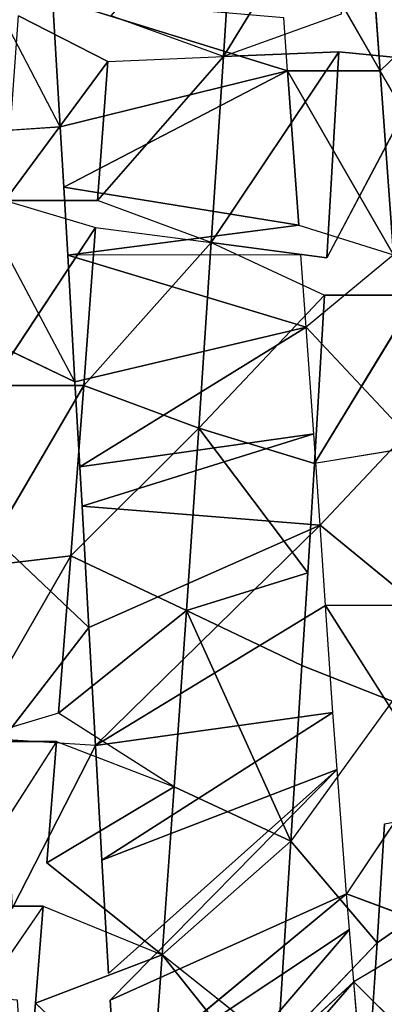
# Model space of a CAD drawing. Extents: x 0 to 40, y 0 to 81.9.
# Tile 439 of 623: x 32.013 to 32.358, y 74.024 to 74.956. Entities that reach past the tile are written whole.
import ezdxf

# ---------------------------------------------------------------- set-up
doc = ezdxf.new("R2010")
doc.units = 0
doc.header["$LTSCALE"] = 25.4
doc.layers.get('0').update_dxf_attribs({"color": 13, "linetype": 'CONTINUOUS'})

# ---------------------------------------------------------------- blocks, each defined once
blk = doc.blocks.new('ICE-TUBE-LED-S-8118_STL')
at = {"color": 0}
for p, q in [((74.43598, -9.92881, 44.62623), (74.29183, -9.82955, 44.71677)), ((74.59189, -9.94122, 44.55064), (74.43598, -9.84131, 44.62623)), ((74.43598, -9.92881, 44.62623), (74.43598, -9.84131, 44.62623)), ((75.1735, -9.94486, 47.94984), (75.36293, -9.84615, 47.94304)), ((74.76766, -9.9549, 44.48906), (74.59189, -9.85372, 44.55064)), ((74.76766, -9.9549, 44.48906), (74.59189, -9.85372, 44.55064)), ((74.61867, -9.94333, 44.53973), (74.59189, -9.85372, 44.55064)), ((74.59189, -9.94122, 44.55064), (74.59189, -9.85372, 44.55064)), ((74.93217, -9.95885, 47.93175), (75.11637, -9.8607, 47.94828)), ((75.1735, -9.94486, 47.94984), (75.16785, -9.85769, 47.94976)), ((74.92882, -9.96716, 44.45218), (74.75713, -9.86659, 44.49211)), ((74.76766, -9.9549, 44.48906), (74.75713, -9.86659, 44.49211)), ((74.92882, -9.96716, 44.45218), (74.75713, -9.86659, 44.49211)), ((74.76766, -9.9549, 44.48906), (74.75713, -9.86659, 44.49211)), ((74.93217, -9.95885, 47.93175), (74.97502, -9.86889, 47.93717)), ((74.69958, -9.97201, 47.88514), (74.78717, -9.87959, 47.90616)), ((74.92882, -9.96716, 44.45218), (74.92882, -9.87966, 44.45218)), ((74.92882, -9.87966, 44.45218), (75.07846, -9.97834, 44.43346)), ((74.92882, -9.87966, 44.45218), (75.07846, -9.97834, 44.43346)), ((74.92882, -9.96716, 44.45218), (74.92882, -9.87966, 44.45218)), ((74.58801, -9.97821, 47.85203), (74.59377, -9.89039, 47.85392)), ((74.69958, -9.97201, 47.88514), (74.59377, -9.89039, 47.85392)), ((75.10378, -9.89271, 44.43173), (75.07846, -9.97834, 44.43346)), ((75.23557, -9.98986, 44.42933), (75.10378, -9.89271, 44.43173)), ((75.10378, -9.89271, 44.43173), (75.10378, -9.98021, 44.43173)), ((75.23557, -9.98986, 44.42933), (75.10378, -9.89271, 44.43173)), ((74.58801, -9.97821, 47.85203), (74.4338, -9.89938, 47.79388)), ((75.23557, -9.98986, 44.42933), (75.27869, -9.90549, 44.43094)), ((74.24095, -10.03071, 44.5225), (74.34397, -9.92134, 44.68149)), ((74.24095, -10.03071, 44.5225), (74.34397, -9.92134, 44.68149)), ((74.34397, -9.92134, 44.68149), (74.29183, -9.91705, 44.71677)), ((74.43598, -9.92881, 44.62623), (74.34397, -9.92134, 44.68149)), ((74.38983, -10.04147, 44.43606), (74.34397, -9.92134, 44.68149)), ((74.38983, -10.04147, 44.43606), (74.34397, -9.92134, 44.68149)), ((74.43598, -9.92881, 44.62623), (74.38983, -10.04147, 44.43606)), ((74.47683, -9.93209, 44.60435), (74.38983, -10.04147, 44.43606)), ((74.47683, -9.93209, 44.60435), (74.54877, -10.0527, 44.36365)), ((74.47683, -9.93209, 44.60435), (74.54877, -10.0527, 44.36365)), ((74.59189, -9.94122, 44.55064), (74.47683, -9.93209, 44.60435)), ((74.59189, -9.94122, 44.55064), (74.54877, -10.0527, 44.36365)), ((74.54877, -10.0527, 44.36365), (74.61867, -9.94333, 44.53973)), ((74.76766, -9.9549, 44.48906), (74.61867, -9.94333, 44.53973)), ((74.61867, -9.94333, 44.53973), (74.71574, -10.06427, 44.30688)), ((74.61867, -9.94333, 44.53973), (74.71574, -10.06427, 44.30688)), ((74.76766, -9.9549, 44.48906), (74.61867, -9.94333, 44.53973)), ((75.1735, -9.94486, 47.94984), (75.29578, -9.93764, 47.94756)), ((75.22664, -10.16008, 47.57086), (75.29578, -9.93764, 47.94756)), ((75.22664, -10.16008, 47.57086), (75.29578, -9.93764, 47.94756)), ((74.93217, -9.95885, 47.93175), (75.05206, -9.95194, 47.94451)), ((74.98389, -10.1776, 47.55641), (75.05206, -9.95194, 47.94451)), ((74.98389, -10.1776, 47.55641), (75.05206, -9.95194, 47.94451)), ((75.05206, -9.95194, 47.94451), (75.11636, -9.9482, 47.94828)), ((75.05259, -10.1727, 47.56434), (75.05206, -9.95194, 47.94451)), ((75.08048, -10.17069, 47.56669), (75.05206, -9.95194, 47.94451)), ((75.08048, -10.17069, 47.56669), (75.11636, -9.9482, 47.94828)), ((75.08048, -10.17069, 47.56669), (75.11636, -9.9482, 47.94828)), ((75.11636, -9.9482, 47.94828), (75.1735, -9.94486, 47.94984)), ((75.22664, -10.16008, 47.57086), (75.11636, -9.9482, 47.94828)), ((75.22664, -10.16008, 47.57086), (75.11636, -9.9482, 47.94828)), ((75.22664, -10.16008, 47.57086), (75.1735, -9.94486, 47.94984)), ((75.22664, -10.16008, 47.57086), (75.1735, -9.94486, 47.94984)), ((74.76766, -9.9549, 44.48906), (74.71574, -10.06427, 44.30688)), ((74.76766, -9.9549, 44.48906), (74.71574, -10.06427, 44.30688)), ((74.92882, -9.96716, 44.45218), (74.76766, -9.9549, 44.48906)), ((74.92882, -9.96716, 44.45218), (74.76766, -9.9549, 44.48906)), ((74.88834, -10.076, 44.26695), (74.76766, -9.9549, 44.48906)), ((74.88834, -10.076, 44.26695), (74.76766, -9.9549, 44.48906)), ((74.85184, -9.96343, 47.91897), (74.93217, -9.95885, 47.93175)), ((74.93217, -9.95885, 47.93175), (74.98389, -10.1776, 47.55641)), ((74.93217, -9.95885, 47.93175), (74.98389, -10.1776, 47.55641)), ((74.58801, -9.97821, 47.85203), (74.69958, -9.97201, 47.88514)), ((74.69958, -9.97201, 47.88514), (74.81448, -9.96555, 47.91185)), ((74.69958, -9.97201, 47.88514), (74.79649, -10.19076, 47.51886)), ((74.69958, -9.97201, 47.88514), (74.79649, -10.19076, 47.51886)), ((74.81448, -9.96555, 47.91185), (74.79649, -10.19076, 47.51886)), ((74.81448, -9.96555, 47.91185), (74.79649, -10.19076, 47.51886)), ((74.81448, -9.96555, 47.91185), (74.85184, -9.96343, 47.91897)), ((74.81448, -9.96555, 47.91185), (74.88293, -10.18473, 47.53913)), ((74.81448, -9.96555, 47.91185), (74.88293, -10.18473, 47.53913)), ((74.85184, -9.96343, 47.91897), (74.98389, -10.1776, 47.55641)), ((74.85184, -9.96343, 47.91897), (74.98389, -10.1776, 47.55641)), ((74.85184, -9.96343, 47.91897), (74.88293, -10.18473, 47.53913)), ((74.85184, -9.96343, 47.91897), (74.88293, -10.18473, 47.53913)), ((74.92882, -9.96716, 44.45218), (74.88834, -10.076, 44.26695)), ((74.92882, -9.96716, 44.45218), (74.88834, -10.076, 44.26695)), ((75.07846, -9.97834, 44.43346), (74.92882, -9.96716, 44.45218)), ((74.92882, -9.96716, 44.45218), (75.064, -10.08772, 44.24458)), ((74.92882, -9.96716, 44.45218), (75.064, -10.08772, 44.24458)), ((75.07846, -9.97834, 44.43346), (74.92882, -9.96716, 44.45218)), ((74.47951, -9.98424, 47.81268), (74.58801, -9.97821, 47.85203)), ((74.79649, -10.19076, 47.51886), (74.58801, -9.97821, 47.85203)), ((74.58801, -9.97821, 47.85203), (74.72047, -10.19601, 47.49668)), ((74.58801, -9.97821, 47.85203), (74.72047, -10.19601, 47.49668)), ((74.58801, -9.97821, 47.85203), (74.61917, -10.20299, 47.46047)), ((74.58801, -9.97821, 47.85203), (74.61917, -10.20299, 47.46047)), ((74.79649, -10.19076, 47.51886), (74.58801, -9.97821, 47.85203)), ((75.07846, -9.97834, 44.43346), (75.064, -10.08772, 44.24458)), ((75.064, -10.08772, 44.24458), (75.10378, -9.98021, 44.43173)), ((75.23557, -9.98986, 44.42933), (75.10378, -9.98021, 44.43173)), ((75.10378, -9.98021, 44.43173), (75.24006, -10.09924, 44.23994)), ((75.10378, -9.98021, 44.43173), (75.24006, -10.09924, 44.23994)), ((75.23557, -9.98986, 44.42933), (75.10378, -9.98021, 44.43173)), ((74.37215, -9.99053, 47.76634), (74.47951, -9.98424, 47.81268)), ((74.37215, -9.99053, 47.76634), (74.56528, -10.20687, 47.43793)), ((74.47951, -9.98424, 47.81268), (74.61917, -10.20299, 47.46047)), ((74.47951, -9.98424, 47.81268), (74.61917, -10.20299, 47.46047)), ((74.47951, -9.98424, 47.81268), (74.56528, -10.20687, 47.43793)), ((74.47951, -9.98424, 47.81268), (74.56528, -10.20687, 47.43793)), ((75.23557, -9.98986, 44.42933), (75.24006, -10.09924, 44.23994)), ((74.26643, -9.99708, 47.71291), (74.34695, -9.99206, 47.75433)), ((74.26643, -9.99708, 47.71291), (74.4475, -10.21583, 47.38009)), ((74.26643, -9.99708, 47.71291), (74.4475, -10.21583, 47.38009)), ((74.26643, -9.99708, 47.71291), (74.41393, -10.21851, 47.3613)), ((74.26643, -9.99708, 47.71291), (74.41393, -10.21851, 47.3613)), ((74.56528, -10.20687, 47.43793), (74.34695, -9.99206, 47.75433)), ((74.34695, -9.99206, 47.75433), (74.4475, -10.21583, 47.38009)), ((74.34695, -9.99206, 47.75433), (74.4475, -10.21583, 47.38009)), ((75.24006, -10.09924, 44.23994), (75.27869, -9.99299, 44.43094)), ((74.116, -10.00706, 47.62206), (74.36417, -10.2226, 47.33139)), ((74.116, -10.00706, 47.62206), (74.36417, -10.2226, 47.33139)), ((74.16301, -10.00385, 47.65246), (74.41393, -10.21851, 47.3613)), ((74.16301, -10.00385, 47.65246), (74.41393, -10.21851, 47.3613)), ((74.16301, -10.00385, 47.65246), (74.36417, -10.2226, 47.33139)), ((74.16301, -10.00385, 47.65246), (74.36417, -10.2226, 47.33139)), ((74.24095, -10.03071, 44.5225), (74.38983, -10.04147, 44.43606)), ((74.24095, -10.03071, 44.5225), (74.38983, -10.04147, 44.43606)), ((74.25607, -10.14781, 44.29277), (74.38983, -10.04147, 44.43606)), ((74.30283, -10.15084, 44.26778), (74.38983, -10.04147, 44.43606)), ((74.54877, -10.0527, 44.36365), (74.38983, -10.04147, 44.43606)), ((74.38983, -10.04147, 44.43606), (74.49731, -10.16324, 44.18037)), ((74.38983, -10.04147, 44.43606), (74.49731, -10.16324, 44.18037)), ((74.54877, -10.0527, 44.36365), (74.38983, -10.04147, 44.43606)), ((74.54877, -10.0527, 44.36365), (74.49731, -10.16324, 44.18037)), ((74.54877, -10.0527, 44.36365), (74.49731, -10.16324, 44.18037)), ((74.71574, -10.06427, 44.30688), (74.54877, -10.0527, 44.36365)), ((74.71574, -10.06427, 44.30688), (74.54877, -10.0527, 44.36365)), ((74.71574, -10.06427, 44.30688), (74.49731, -10.16324, 44.18037)), ((74.71574, -10.06427, 44.30688), (74.49731, -10.16324, 44.18037)), ((74.71574, -10.06427, 44.30688), (74.6638, -10.17365, 44.12469)), ((74.71574, -10.06427, 44.30688), (74.6638, -10.17365, 44.12469)), ((74.7516, -10.17906, 44.10186), (74.71574, -10.06427, 44.30688)), ((74.71574, -10.06427, 44.30688), (74.88834, -10.076, 44.26695)), ((74.71574, -10.06427, 44.30688), (74.88834, -10.076, 44.26695)), ((74.7516, -10.17906, 44.10186), (74.71574, -10.06427, 44.30688)), ((74.7516, -10.17906, 44.10186), (74.88834, -10.076, 44.26695)), ((74.7516, -10.17906, 44.10186), (74.88834, -10.076, 44.26695)), ((74.85498, -10.18538, 44.08046), (74.88834, -10.076, 44.26695)), ((74.85498, -10.18538, 44.08046), (74.88834, -10.076, 44.26695)), ((75.064, -10.08772, 44.24458), (74.88834, -10.076, 44.26695)), ((74.88834, -10.076, 44.26695), (75.01422, -10.19498, 44.05871)), ((74.88834, -10.076, 44.26695), (75.01422, -10.19498, 44.05871)), ((75.064, -10.08772, 44.24458), (74.88834, -10.076, 44.26695)), ((75.064, -10.08772, 44.24458), (75.01422, -10.19498, 44.05871)), ((75.064, -10.08772, 44.24458), (75.04955, -10.19709, 44.05568)), ((75.24006, -10.09924, 44.23994), (75.064, -10.08772, 44.24458)), ((75.24455, -10.20861, 44.05055), (75.064, -10.08772, 44.24458)), ((75.24006, -10.09924, 44.23994), (75.064, -10.08772, 44.24458)), ((75.24455, -10.20861, 44.05055), (75.064, -10.08772, 44.24458)), ((75.41389, -10.1104, 44.25269), (75.24006, -10.09924, 44.23994)), ((75.28027, -10.2107, 44.05172), (75.24006, -10.09924, 44.23994)), ((75.41389, -10.1104, 44.25269), (75.24006, -10.09924, 44.23994)), ((75.24455, -10.20861, 44.05055), (75.24006, -10.09924, 44.23994)), ((75.22664, -10.24758, 47.57086), (75.40197, -10.14711, 47.55786)), ((74.40122, -10.24465, 44.22036), (74.30283, -10.15084, 44.26778)), ((74.30283, -10.15084, 44.26778), (74.49731, -10.16324, 44.18037)), ((74.30283, -10.15084, 44.26778), (74.49731, -10.16324, 44.18037)), ((75.22664, -10.16008, 47.57086), (75.27685, -10.15639, 47.56915)), ((74.40122, -10.24465, 44.22036), (74.49731, -10.16324, 44.18037)), ((74.63001, -10.25905, 44.13465), (74.49731, -10.16324, 44.18037)), ((74.49731, -10.16324, 44.18037), (74.6638, -10.17365, 44.12469)), ((74.49731, -10.16324, 44.18037), (74.6638, -10.17365, 44.12469)), ((75.22664, -10.16008, 47.57086), (75.05259, -10.26019, 47.56434)), ((75.22664, -10.16008, 47.57086), (75.05259, -10.26019, 47.56434)), ((75.08048, -10.17069, 47.56669), (75.22664, -10.16008, 47.57086)), ((75.08048, -10.17069, 47.56669), (75.22664, -10.16008, 47.57086)), ((75.22664, -10.16008, 47.57086), (75.22664, -10.24758, 47.57086)), ((74.63001, -10.25905, 44.13465), (74.6638, -10.17365, 44.12469)), ((74.6638, -10.17365, 44.12469), (74.7516, -10.17906, 44.10186)), ((74.88293, -10.18473, 47.53913), (74.98389, -10.1776, 47.55641)), ((74.88293, -10.27223, 47.53913), (74.98389, -10.1776, 47.55641)), ((74.98389, -10.1776, 47.55641), (75.05259, -10.1727, 47.56434)), ((75.05259, -10.26019, 47.56434), (74.98389, -10.1776, 47.55641)), ((75.08048, -10.17069, 47.56669), (75.05259, -10.26019, 47.56434)), ((74.7516, -10.17906, 44.10186), (74.85498, -10.18538, 44.08046)), ((74.79649, -10.19076, 47.51886), (74.88293, -10.18473, 47.53913)), ((75.01424, -10.28248, 44.05871), (74.85498, -10.18538, 44.08046)), ((74.85498, -10.18538, 44.08046), (75.01422, -10.19498, 44.05871)), ((75.01424, -10.28248, 44.05871), (74.85498, -10.18538, 44.08046)), ((74.8694, -10.27375, 44.07794), (74.85498, -10.18538, 44.08046)), ((74.85498, -10.18538, 44.08046), (75.01422, -10.19498, 44.05871)), ((74.56528, -10.29437, 47.43793), (74.72047, -10.19601, 47.49668)), ((74.61917, -10.20299, 47.46047), (74.72047, -10.19601, 47.49668)), ((74.72047, -10.19601, 47.49668), (74.79649, -10.19076, 47.51886)), ((74.72047, -10.28351, 47.49668), (74.79649, -10.19076, 47.51886)), ((74.72047, -10.28351, 47.49668), (74.72047, -10.19601, 47.49668)), ((74.88293, -10.27223, 47.53913), (74.79649, -10.19076, 47.51886)), ((75.01424, -10.28248, 44.05871), (75.01422, -10.19498, 44.05871)), ((74.56528, -10.20687, 47.43793), (74.61917, -10.20299, 47.46047)), ((75.236, -10.29561, 44.05037), (75.04955, -10.19709, 44.05568)), ((75.04955, -10.19709, 44.05568), (75.24455, -10.20861, 44.05055)), ((75.04955, -10.19709, 44.05568), (75.24455, -10.20861, 44.05055)), ((74.4475, -10.21583, 47.38009), (74.56528, -10.20687, 47.43793)), ((75.236, -10.29561, 44.05037), (75.24455, -10.20861, 44.05055)), ((74.26916, -10.23083, 47.2669), (74.36417, -10.2226, 47.33139)), ((74.26916, -10.31833, 47.2669), (74.36417, -10.2226, 47.33139)), ((74.36417, -10.2226, 47.33139), (74.41393, -10.21851, 47.3613)), ((74.41393, -10.30601, 47.3613), (74.36417, -10.2226, 47.33139)), ((74.41393, -10.21851, 47.3613), (74.4475, -10.21583, 47.38009)), ((74.41393, -10.30601, 47.3613), (74.4475, -10.21583, 47.38009)), ((74.56528, -10.29437, 47.43793), (74.4475, -10.21583, 47.38009)), ((74.40122, -10.24465, 44.22036), (74.29239, -10.23767, 44.27322)), ((75.40197, -10.23461, 47.55786), (75.22664, -10.24758, 47.57086)), ((75.40197, -10.23461, 47.55786), (75.22664, -10.24758, 47.57086)), ((74.40122, -10.24465, 44.22036), (74.55276, -10.46314, 44.56764)), ((74.40122, -10.24465, 44.22036), (74.55276, -10.46314, 44.56764)), ((74.51396, -10.25179, 44.17403), (74.40122, -10.24465, 44.22036)), ((75.05259, -10.3477, 47.56434), (75.22664, -10.24758, 47.57086)), ((75.30544, -10.32928, 47.56746), (75.22664, -10.24758, 47.57086))]:
    blk.add_line(p, q, dxfattribs=at)
mesh = blk.add_polyface(dxfattribs=at)
corners = [(81.99833, 18.65613, 0), (32.39832, 18.53461, 0), (32.39832, 18.65613, 0), (33.41051, 17.76106, 0), (34.4478, 16.85461, 0), (35.42089, 15.87956, 0), (36.32527, 14.84046, 0), (37.15673, 13.74214, 0), (37.91139, 12.58971, 0), (38.58575, 11.38851, 0), (39.17668, 10.14416, 0), (39.68142, 8.86242, 0), (40.09764, 7.54925, 0), (40.42338, 6.21078, 0), (40.65715, 4.85321, 0), (40.79784, 3.48288, 0), (40.84481, 2.10613, 0), (81.99833, -14.44387, 0), (33.41051, -13.5488, 0), (32.39832, -14.44387, 0), (32.39832, -14.32234, 0), (34.4478, -12.64234, 0), (35.42089, -11.6673, 0), (36.32527, -10.6282, 0), (37.15673, -9.52987, 0), (37.91139, -8.37744, 0), (38.58575, -7.17625, 0), (39.17668, -5.93189, 0), (39.68142, -4.65015, 0), (40.09764, -3.33699, 0), (40.42338, -1.99851, 0), (40.65715, -0.64095, 0), (40.79784, 0.72939, 0)]
mesh.append_faces([[corners[k] for k in face] for face in [(0, 1, 2), (18, 19, 20)]], dxfattribs={"vtx0": -1, "color": 0})
mesh.append_faces([[corners[k] for k in face] for face in [(1, 0, 3), (3, 0, 4), (4, 0, 5), (5, 0, 6), (6, 0, 7), (7, 0, 8), (8, 0, 9), (9, 0, 10), (10, 0, 11), (11, 0, 12), (12, 0, 13), (13, 0, 14), (14, 0, 15), (15, 0, 16), (19, 18, 17)]], dxfattribs={"vtx0": -1, "vtx1": -1, "color": 0})
mesh.append_faces([[corners[k] for k in face] for face in [(16, 0, 17), (17, 18, 21), (17, 21, 22), (17, 22, 23), (17, 23, 24), (17, 24, 25), (17, 25, 26), (17, 26, 27), (17, 27, 28), (17, 28, 29), (17, 29, 30), (17, 30, 31), (17, 31, 32), (17, 32, 16)]], dxfattribs={"vtx0": -1, "vtx2": -1, "color": 0})
mesh = blk.add_polyface(dxfattribs=at)
corners = [(81.99833, -14.44387, 92), (32.39832, -14.32234, 92), (32.39832, -14.44387, 92), (33.41051, -13.5488, 92), (34.4478, -12.64234, 92), (35.42089, -11.6673, 92), (36.32527, -10.6282, 92), (37.15673, -9.52987, 92), (37.91139, -8.37744, 92), (38.58575, -7.17625, 92), (39.17668, -5.93189, 92), (39.68142, -4.65015, 92), (40.09764, -3.33699, 92), (40.42338, -1.99851, 92), (40.65715, -0.64095, 92), (40.79784, 0.72939, 92), (40.84481, 2.10613, 92), (33.41051, 17.76106, 92), (32.39832, 18.65613, 92), (32.39832, 18.53461, 92), (81.99833, 18.65613, 92), (34.4478, 16.85461, 92), (35.42089, 15.87956, 92), (36.32527, 14.84046, 92), (37.15673, 13.74214, 92), (37.91139, 12.58971, 92), (38.58575, 11.38851, 92), (39.17668, 10.14416, 92), (39.68142, 8.86242, 92), (40.09764, 7.54925, 92), (40.42338, 6.21078, 92), (40.65715, 4.85321, 92), (40.79784, 3.48288, 92)]
mesh.append_faces([[corners[k] for k in face] for face in [(0, 1, 2), (17, 18, 19)]], dxfattribs={"vtx0": -1, "color": 0})
mesh.append_faces([[corners[k] for k in face] for face in [(1, 0, 3), (3, 0, 4), (4, 0, 5), (5, 0, 6), (6, 0, 7), (7, 0, 8), (8, 0, 9), (9, 0, 10), (10, 0, 11), (11, 0, 12), (12, 0, 13), (13, 0, 14), (14, 0, 15), (15, 0, 16), (18, 17, 20), (20, 16, 0)]], dxfattribs={"vtx0": -1, "vtx1": -1, "color": 0})
mesh.append_faces([[corners[k] for k in face] for face in [(20, 17, 21), (20, 21, 22), (20, 22, 23), (20, 23, 24), (20, 24, 25), (20, 25, 26), (20, 26, 27), (20, 27, 28), (20, 28, 29), (20, 29, 30), (20, 30, 31), (20, 31, 32), (20, 32, 16)]], dxfattribs={"vtx0": -1, "vtx2": -1, "color": 0})
mesh = blk.add_polyface(dxfattribs=at)
corners = [(82.19833, -12.64387, 2), (64.19833, 16.85613, 2), (64.19833, -12.64387, 2), (82.19833, 16.85613, 2)]
mesh.append_faces([[corners[k] for k in face] for face in [(0, 1, 2), (1, 0, 3)]], dxfattribs={"vtx0": -1, "color": 0})
mesh = blk.add_polyface(dxfattribs=at)
corners = [(64.19833, 16.85613, 90), (82.19833, -12.64387, 90), (64.19833, -12.64387, 90), (82.19833, 16.85613, 90)]
mesh.append_faces([[corners[k] for k in face] for face in [(0, 1, 2), (1, 0, 3)]], dxfattribs={"vtx0": -1, "color": 0})
mesh = blk.add_polyface(dxfattribs=at)
corners = [(74.59189, -9.85372, 44.55064), (74.43598, -9.84131, 44.62623), (74.43598, -9.75381, 44.62623), (74.59189, -9.94122, 44.55064)]
mesh.append_faces([[corners[k] for k in face] for face in [(0, 1, 2), (1, 0, 3)]], dxfattribs={"vtx0": -1, "color": 0})
mesh = blk.add_polyface(dxfattribs=at)
corners = [(74.26447, -9.9097, 47.71184), (74.35519, -9.80033, 47.54554), (74.10102, -9.9206, 47.61197)]
mesh.append_faces([[corners[k] for k in face] for face in [(0, 1, 2)]], dxfattribs={"color": 0})
mesh = blk.add_polyface(dxfattribs=at)
corners = [(74.10102, -9.9206, 47.61197), (74.35519, -9.80033, 47.54554), (74.20763, -9.81123, 47.45536)]
mesh.append_faces([[corners[k] for k in face] for face in [(0, 1, 2)]], dxfattribs={"color": 0})
mesh = blk.add_polyface(dxfattribs=at)
corners = [(74.34695, -9.90456, 47.75433), (74.35519, -9.80033, 47.54554), (74.26447, -9.9097, 47.71184)]
mesh.append_faces([[corners[k] for k in face] for face in [(0, 1, 2)]], dxfattribs={"color": 0})
mesh = blk.add_polyface(dxfattribs=at)
corners = [(74.43598, -9.92881, 44.62623), (74.29183, -9.82955, 44.71677), (74.43598, -9.84131, 44.62623)]
mesh.append_faces([[corners[k] for k in face] for face in [(0, 1, 2)]], dxfattribs={"color": 0})
mesh = blk.add_polyface(dxfattribs=at)
corners = [(75.36293, -9.84615, 47.94304), (75.16785, -9.85769, 47.94976), (75.1735, -9.94486, 47.94984)]
mesh.append_faces([[corners[k] for k in face] for face in [(0, 1, 2)]], dxfattribs={"color": 0})
mesh = blk.add_polyface(dxfattribs=at)
corners = [(74.76766, -9.9549, 44.48906), (74.59189, -9.85372, 44.55064), (74.75713, -9.86659, 44.49211)]
mesh.append_faces([[corners[k] for k in face] for face in [(0, 1, 2)]], dxfattribs={"color": 0})
mesh = blk.add_polyface(dxfattribs=at)
corners = [(74.76766, -9.9549, 44.48906), (74.61867, -9.94333, 44.53973), (74.59189, -9.85372, 44.55064)]
mesh.append_faces([[corners[k] for k in face] for face in [(0, 1, 2)]], dxfattribs={"color": 0})
mesh = blk.add_polyface(dxfattribs=at)
corners = [(75.11637, -9.8607, 47.94828), (74.97502, -9.86889, 47.93717), (74.93217, -9.95885, 47.93175)]
mesh.append_faces([[corners[k] for k in face] for face in [(0, 1, 2)]], dxfattribs={"color": 0})
mesh = blk.add_polyface(dxfattribs=at)
corners = [(74.92882, -9.96716, 44.45218), (74.75713, -9.86659, 44.49211), (74.92882, -9.87966, 44.45218)]
mesh.append_faces([[corners[k] for k in face] for face in [(0, 1, 2)]], dxfattribs={"color": 0})
mesh = blk.add_polyface(dxfattribs=at)
corners = [(74.92882, -9.96716, 44.45218), (74.76766, -9.9549, 44.48906), (74.75713, -9.86659, 44.49211)]
mesh.append_faces([[corners[k] for k in face] for face in [(0, 1, 2)]], dxfattribs={"color": 0})
mesh = blk.add_polyface(dxfattribs=at)
corners = [(74.78717, -9.87959, 47.90616), (74.59377, -9.89039, 47.85392), (74.69958, -9.97201, 47.88514)]
mesh.append_faces([[corners[k] for k in face] for face in [(0, 1, 2)]], dxfattribs={"color": 0})
mesh = blk.add_polyface(dxfattribs=at)
corners = [(75.07846, -9.97834, 44.43346), (74.92882, -9.96716, 44.45218), (74.92882, -9.87966, 44.45218)]
mesh.append_faces([[corners[k] for k in face] for face in [(0, 1, 2)]], dxfattribs={"color": 0})
mesh = blk.add_polyface(dxfattribs=at)
corners = [(75.10378, -9.89271, 44.43173), (75.07846, -9.97834, 44.43346), (74.92882, -9.87966, 44.45218)]
mesh.append_faces([[corners[k] for k in face] for face in [(0, 1, 2)]], dxfattribs={"color": 0})
mesh = blk.add_polyface(dxfattribs=at)
corners = [(74.59377, -9.89039, 47.85392), (74.4338, -9.89938, 47.79388), (74.58801, -9.97821, 47.85203)]
mesh.append_faces([[corners[k] for k in face] for face in [(0, 1, 2)]], dxfattribs={"color": 0})
mesh = blk.add_polyface(dxfattribs=at)
corners = [(75.27869, -9.90549, 44.43094), (75.23557, -9.98986, 44.42933), (75.10378, -9.89271, 44.43173)]
mesh.append_faces([[corners[k] for k in face] for face in [(0, 1, 2)]], dxfattribs={"color": 0})
mesh = blk.add_polyface(dxfattribs=at)
corners = [(75.23557, -9.98986, 44.42933), (75.10378, -9.98021, 44.43173), (75.10378, -9.89271, 44.43173)]
mesh.append_faces([[corners[k] for k in face] for face in [(0, 1, 2)]], dxfattribs={"color": 0})
mesh = blk.add_polyface(dxfattribs=at)
corners = [(74.29183, -9.91705, 44.71677), (74.34397, -9.92134, 44.68149), (74.24095, -10.03071, 44.5225)]
mesh.append_faces([[corners[k] for k in face] for face in [(0, 1, 2)]], dxfattribs={"color": 0})
mesh = blk.add_polyface(dxfattribs=at)
corners = [(74.34397, -9.92134, 44.68149), (74.38983, -10.04147, 44.43606), (74.24095, -10.03071, 44.5225)]
mesh.append_faces([[corners[k] for k in face] for face in [(0, 1, 2)]], dxfattribs={"color": 0})
mesh = blk.add_polyface(dxfattribs=at)
corners = [(74.34397, -9.92134, 44.68149), (74.43598, -9.92881, 44.62623), (74.38983, -10.04147, 44.43606)]
mesh.append_faces([[corners[k] for k in face] for face in [(0, 1, 2)]], dxfattribs={"color": 0})
mesh = blk.add_polyface(dxfattribs=at)
corners = [(74.47683, -9.93209, 44.60435), (74.54877, -10.0527, 44.36365), (74.38983, -10.04147, 44.43606)]
mesh.append_faces([[corners[k] for k in face] for face in [(0, 1, 2)]], dxfattribs={"color": 0})
mesh = blk.add_polyface(dxfattribs=at)
corners = [(74.47683, -9.93209, 44.60435), (74.59189, -9.94122, 44.55064), (74.54877, -10.0527, 44.36365)]
mesh.append_faces([[corners[k] for k in face] for face in [(0, 1, 2)]], dxfattribs={"color": 0})
mesh = blk.add_polyface(dxfattribs=at)
corners = [(74.61867, -9.94333, 44.53973), (74.71574, -10.06427, 44.30688), (74.54877, -10.0527, 44.36365)]
mesh.append_faces([[corners[k] for k in face] for face in [(0, 1, 2)]], dxfattribs={"color": 0})
mesh = blk.add_polyface(dxfattribs=at)
corners = [(74.61867, -9.94333, 44.53973), (74.76766, -9.9549, 44.48906), (74.71574, -10.06427, 44.30688)]
mesh.append_faces([[corners[k] for k in face] for face in [(0, 1, 2)]], dxfattribs={"color": 0})
mesh = blk.add_polyface(dxfattribs=at)
corners = [(75.1735, -9.94486, 47.94984), (75.22664, -10.16008, 47.57086), (75.29578, -9.93764, 47.94756)]
mesh.append_faces([[corners[k] for k in face] for face in [(0, 1, 2)]], dxfattribs={"color": 0})
mesh = blk.add_polyface(dxfattribs=at)
corners = [(75.29578, -9.93764, 47.94756), (75.22664, -10.16008, 47.57086), (75.27685, -10.15639, 47.56915)]
mesh.append_faces([[corners[k] for k in face] for face in [(0, 1, 2)]], dxfattribs={"color": 0})
mesh = blk.add_polyface(dxfattribs=at)
corners = [(75.05206, -9.95194, 47.94451), (74.93217, -9.95885, 47.93175), (74.98389, -10.1776, 47.55641)]
mesh.append_faces([[corners[k] for k in face] for face in [(0, 1, 2)]], dxfattribs={"color": 0})
mesh = blk.add_polyface(dxfattribs=at)
corners = [(75.05206, -9.95194, 47.94451), (74.98389, -10.1776, 47.55641), (75.05259, -10.1727, 47.56434)]
mesh.append_faces([[corners[k] for k in face] for face in [(0, 1, 2)]], dxfattribs={"color": 0})
mesh = blk.add_polyface(dxfattribs=at)
corners = [(75.11636, -9.9482, 47.94828), (75.05206, -9.95194, 47.94451), (75.08048, -10.17069, 47.56669)]
mesh.append_faces([[corners[k] for k in face] for face in [(0, 1, 2)]], dxfattribs={"color": 0})
mesh = blk.add_polyface(dxfattribs=at)
corners = [(75.11636, -9.9482, 47.94828), (75.08048, -10.17069, 47.56669), (75.22664, -10.16008, 47.57086)]
mesh.append_faces([[corners[k] for k in face] for face in [(0, 1, 2)]], dxfattribs={"color": 0})
mesh = blk.add_polyface(dxfattribs=at)
corners = [(75.1735, -9.94486, 47.94984), (75.11636, -9.9482, 47.94828), (75.22664, -10.16008, 47.57086)]
mesh.append_faces([[corners[k] for k in face] for face in [(0, 1, 2)]], dxfattribs={"color": 0})
mesh = blk.add_polyface(dxfattribs=at)
corners = [(74.76766, -9.9549, 44.48906), (74.88834, -10.076, 44.26695), (74.71574, -10.06427, 44.30688)]
mesh.append_faces([[corners[k] for k in face] for face in [(0, 1, 2)]], dxfattribs={"color": 0})
mesh = blk.add_polyface(dxfattribs=at)
corners = [(74.76766, -9.9549, 44.48906), (74.92882, -9.96716, 44.45218), (74.88834, -10.076, 44.26695)]
mesh.append_faces([[corners[k] for k in face] for face in [(0, 1, 2)]], dxfattribs={"color": 0})
mesh = blk.add_polyface(dxfattribs=at)
corners = [(74.93217, -9.95885, 47.93175), (74.85184, -9.96343, 47.91897), (74.98389, -10.1776, 47.55641)]
mesh.append_faces([[corners[k] for k in face] for face in [(0, 1, 2)]], dxfattribs={"color": 0})
mesh = blk.add_polyface(dxfattribs=at)
corners = [(74.69958, -9.97201, 47.88514), (74.58801, -9.97821, 47.85203), (74.79649, -10.19076, 47.51886)]
mesh.append_faces([[corners[k] for k in face] for face in [(0, 1, 2)]], dxfattribs={"color": 0})
mesh = blk.add_polyface(dxfattribs=at)
corners = [(74.81448, -9.96555, 47.91185), (74.69958, -9.97201, 47.88514), (74.79649, -10.19076, 47.51886)]
mesh.append_faces([[corners[k] for k in face] for face in [(0, 1, 2)]], dxfattribs={"color": 0})
mesh = blk.add_polyface(dxfattribs=at)
corners = [(74.81448, -9.96555, 47.91185), (74.79649, -10.19076, 47.51886), (74.88293, -10.18473, 47.53913)]
mesh.append_faces([[corners[k] for k in face] for face in [(0, 1, 2)]], dxfattribs={"color": 0})
mesh = blk.add_polyface(dxfattribs=at)
corners = [(74.85184, -9.96343, 47.91897), (74.81448, -9.96555, 47.91185), (74.88293, -10.18473, 47.53913)]
mesh.append_faces([[corners[k] for k in face] for face in [(0, 1, 2)]], dxfattribs={"color": 0})
mesh = blk.add_polyface(dxfattribs=at)
corners = [(74.85184, -9.96343, 47.91897), (74.88293, -10.18473, 47.53913), (74.98389, -10.1776, 47.55641)]
mesh.append_faces([[corners[k] for k in face] for face in [(0, 1, 2)]], dxfattribs={"color": 0})
mesh = blk.add_polyface(dxfattribs=at)
corners = [(74.92882, -9.96716, 44.45218), (75.064, -10.08772, 44.24458), (74.88834, -10.076, 44.26695)]
mesh.append_faces([[corners[k] for k in face] for face in [(0, 1, 2)]], dxfattribs={"color": 0})
mesh = blk.add_polyface(dxfattribs=at)
corners = [(74.92882, -9.96716, 44.45218), (75.07846, -9.97834, 44.43346), (75.064, -10.08772, 44.24458)]
mesh.append_faces([[corners[k] for k in face] for face in [(0, 1, 2)]], dxfattribs={"color": 0})
mesh = blk.add_polyface(dxfattribs=at)
corners = [(74.58801, -9.97821, 47.85203), (74.47951, -9.98424, 47.81268), (74.61917, -10.20299, 47.46047)]
mesh.append_faces([[corners[k] for k in face] for face in [(0, 1, 2)]], dxfattribs={"color": 0})
mesh = blk.add_polyface(dxfattribs=at)
corners = [(74.58801, -9.97821, 47.85203), (74.72047, -10.19601, 47.49668), (74.79649, -10.19076, 47.51886)]
mesh.append_faces([[corners[k] for k in face] for face in [(0, 1, 2)]], dxfattribs={"color": 0})
mesh = blk.add_polyface(dxfattribs=at)
corners = [(74.58801, -9.97821, 47.85203), (74.61917, -10.20299, 47.46047), (74.72047, -10.19601, 47.49668)]
mesh.append_faces([[corners[k] for k in face] for face in [(0, 1, 2)]], dxfattribs={"color": 0})
mesh = blk.add_polyface(dxfattribs=at)
corners = [(75.10378, -9.98021, 44.43173), (75.24006, -10.09924, 44.23994), (75.064, -10.08772, 44.24458)]
mesh.append_faces([[corners[k] for k in face] for face in [(0, 1, 2)]], dxfattribs={"color": 0})
mesh = blk.add_polyface(dxfattribs=at)
corners = [(75.10378, -9.98021, 44.43173), (75.23557, -9.98986, 44.42933), (75.24006, -10.09924, 44.23994)]
mesh.append_faces([[corners[k] for k in face] for face in [(0, 1, 2)]], dxfattribs={"color": 0})
mesh = blk.add_polyface(dxfattribs=at)
corners = [(74.47951, -9.98424, 47.81268), (74.37215, -9.99053, 47.76634), (74.56528, -10.20687, 47.43793)]
mesh.append_faces([[corners[k] for k in face] for face in [(0, 1, 2)]], dxfattribs={"color": 0})
mesh = blk.add_polyface(dxfattribs=at)
corners = [(74.47951, -9.98424, 47.81268), (74.56528, -10.20687, 47.43793), (74.61917, -10.20299, 47.46047)]
mesh.append_faces([[corners[k] for k in face] for face in [(0, 1, 2)]], dxfattribs={"color": 0})
mesh = blk.add_polyface(dxfattribs=at)
corners = [(74.26643, -9.99708, 47.71291), (74.16301, -10.00385, 47.65246), (74.41393, -10.21851, 47.3613)]
mesh.append_faces([[corners[k] for k in face] for face in [(0, 1, 2)]], dxfattribs={"color": 0})
mesh = blk.add_polyface(dxfattribs=at)
corners = [(74.34695, -9.99206, 47.75433), (74.26643, -9.99708, 47.71291), (74.4475, -10.21583, 47.38009)]
mesh.append_faces([[corners[k] for k in face] for face in [(0, 1, 2)]], dxfattribs={"color": 0})
mesh = blk.add_polyface(dxfattribs=at)
corners = [(74.26643, -9.99708, 47.71291), (74.41393, -10.21851, 47.3613), (74.4475, -10.21583, 47.38009)]
mesh.append_faces([[corners[k] for k in face] for face in [(0, 1, 2)]], dxfattribs={"color": 0})
mesh = blk.add_polyface(dxfattribs=at)
corners = [(74.34695, -9.99206, 47.75433), (74.4475, -10.21583, 47.38009), (74.56528, -10.20687, 47.43793)]
mesh.append_faces([[corners[k] for k in face] for face in [(0, 1, 2)]], dxfattribs={"color": 0})
mesh = blk.add_polyface(dxfattribs=at)
corners = [(75.27869, -9.99299, 44.43094), (75.41389, -10.1104, 44.25269), (75.24006, -10.09924, 44.23994)]
mesh.append_faces([[corners[k] for k in face] for face in [(0, 1, 2)]], dxfattribs={"color": 0})
mesh = blk.add_polyface(dxfattribs=at)
corners = [(74.16301, -10.00385, 47.65246), (74.116, -10.00706, 47.62206), (74.36417, -10.2226, 47.33139)]
mesh.append_faces([[corners[k] for k in face] for face in [(0, 1, 2)]], dxfattribs={"color": 0})
mesh = blk.add_polyface(dxfattribs=at)
corners = [(74.116, -10.00706, 47.62206), (74.26916, -10.23083, 47.2669), (74.36417, -10.2226, 47.33139)]
mesh.append_faces([[corners[k] for k in face] for face in [(0, 1, 2)]], dxfattribs={"color": 0})
mesh = blk.add_polyface(dxfattribs=at)
corners = [(74.16301, -10.00385, 47.65246), (74.36417, -10.2226, 47.33139), (74.41393, -10.21851, 47.3613)]
mesh.append_faces([[corners[k] for k in face] for face in [(0, 1, 2)]], dxfattribs={"color": 0})
mesh = blk.add_polyface(dxfattribs=at)
corners = [(74.24095, -10.03071, 44.5225), (74.38983, -10.04147, 44.43606), (74.25607, -10.14781, 44.29277)]
mesh.append_faces([[corners[k] for k in face] for face in [(0, 1, 2)]], dxfattribs={"color": 0})
mesh = blk.add_polyface(dxfattribs=at)
corners = [(74.38983, -10.04147, 44.43606), (74.49731, -10.16324, 44.18037), (74.30283, -10.15084, 44.26778)]
mesh.append_faces([[corners[k] for k in face] for face in [(0, 1, 2)]], dxfattribs={"color": 0})
mesh = blk.add_polyface(dxfattribs=at)
corners = [(74.38983, -10.04147, 44.43606), (74.54877, -10.0527, 44.36365), (74.49731, -10.16324, 44.18037)]
mesh.append_faces([[corners[k] for k in face] for face in [(0, 1, 2)]], dxfattribs={"color": 0})
mesh = blk.add_polyface(dxfattribs=at)
corners = [(74.54877, -10.0527, 44.36365), (74.71574, -10.06427, 44.30688), (74.49731, -10.16324, 44.18037)]
mesh.append_faces([[corners[k] for k in face] for face in [(0, 1, 2)]], dxfattribs={"color": 0})
mesh = blk.add_polyface(dxfattribs=at)
corners = [(74.71574, -10.06427, 44.30688), (74.6638, -10.17365, 44.12469), (74.49731, -10.16324, 44.18037)]
mesh.append_faces([[corners[k] for k in face] for face in [(0, 1, 2)]], dxfattribs={"color": 0})
mesh = blk.add_polyface(dxfattribs=at)
corners = [(74.71574, -10.06427, 44.30688), (74.7516, -10.17906, 44.10186), (74.6638, -10.17365, 44.12469)]
mesh.append_faces([[corners[k] for k in face] for face in [(0, 1, 2)]], dxfattribs={"color": 0})
mesh = blk.add_polyface(dxfattribs=at)
corners = [(74.71574, -10.06427, 44.30688), (74.88834, -10.076, 44.26695), (74.7516, -10.17906, 44.10186)]
mesh.append_faces([[corners[k] for k in face] for face in [(0, 1, 2)]], dxfattribs={"color": 0})
mesh = blk.add_polyface(dxfattribs=at)
corners = [(74.88834, -10.076, 44.26695), (74.85498, -10.18538, 44.08046), (74.7516, -10.17906, 44.10186)]
mesh.append_faces([[corners[k] for k in face] for face in [(0, 1, 2)]], dxfattribs={"color": 0})
mesh = blk.add_polyface(dxfattribs=at)
corners = [(74.88834, -10.076, 44.26695), (75.01422, -10.19498, 44.05871), (74.85498, -10.18538, 44.08046)]
mesh.append_faces([[corners[k] for k in face] for face in [(0, 1, 2)]], dxfattribs={"color": 0})
mesh = blk.add_polyface(dxfattribs=at)
corners = [(74.88834, -10.076, 44.26695), (75.064, -10.08772, 44.24458), (75.01422, -10.19498, 44.05871)]
mesh.append_faces([[corners[k] for k in face] for face in [(0, 1, 2)]], dxfattribs={"color": 0})
mesh = blk.add_polyface(dxfattribs=at)
corners = [(75.064, -10.08772, 44.24458), (75.24455, -10.20861, 44.05055), (75.04955, -10.19709, 44.05568)]
mesh.append_faces([[corners[k] for k in face] for face in [(0, 1, 2)]], dxfattribs={"color": 0})
mesh = blk.add_polyface(dxfattribs=at)
corners = [(75.064, -10.08772, 44.24458), (75.24006, -10.09924, 44.23994), (75.24455, -10.20861, 44.05055)]
mesh.append_faces([[corners[k] for k in face] for face in [(0, 1, 2)]], dxfattribs={"color": 0})
mesh = blk.add_polyface(dxfattribs=at)
corners = [(75.24006, -10.09924, 44.23994), (75.43708, -10.21978, 44.06467), (75.28027, -10.2107, 44.05172), (75.41389, -10.1104, 44.25269)]
mesh.append_faces([[corners[k] for k in face] for face in [(0, 1, 2), (1, 0, 3)]], dxfattribs={"vtx0": -1, "color": 0})
mesh = blk.add_polyface(dxfattribs=at)
corners = [(75.40197, -10.14711, 47.55786), (75.22664, -10.24758, 47.57086), (75.40197, -10.23461, 47.55786)]
mesh.append_faces([[corners[k] for k in face] for face in [(0, 1, 2)]], dxfattribs={"color": 0})
mesh = blk.add_polyface(dxfattribs=at)
corners = [(74.49731, -10.16324, 44.18037), (74.40122, -10.24465, 44.22036), (74.30283, -10.15084, 44.26778)]
mesh.append_faces([[corners[k] for k in face] for face in [(0, 1, 2)]], dxfattribs={"color": 0})
mesh = blk.add_polyface(dxfattribs=at)
corners = [(74.6638, -10.17365, 44.12469), (74.63001, -10.25905, 44.13465), (74.49731, -10.16324, 44.18037)]
mesh.append_faces([[corners[k] for k in face] for face in [(0, 1, 2)]], dxfattribs={"color": 0})
mesh = blk.add_polyface(dxfattribs=at)
corners = [(75.22664, -10.24758, 47.57086), (75.05259, -10.26019, 47.56434), (75.05259, -10.3477, 47.56434), (75.22664, -10.16008, 47.57086)]
mesh.append_faces([[corners[k] for k in face] for face in [(0, 1, 2), (1, 0, 3)]], dxfattribs={"vtx0": -1, "color": 0})
mesh = blk.add_polyface(dxfattribs=at)
corners = [(75.22664, -10.16008, 47.57086), (75.08048, -10.17069, 47.56669), (75.05259, -10.26019, 47.56434)]
mesh.append_faces([[corners[k] for k in face] for face in [(0, 1, 2)]], dxfattribs={"color": 0})
mesh = blk.add_polyface(dxfattribs=at)
corners = [(75.05259, -10.26019, 47.56434), (74.98389, -10.1776, 47.55641), (74.88293, -10.27223, 47.53913)]
mesh.append_faces([[corners[k] for k in face] for face in [(0, 1, 2)]], dxfattribs={"color": 0})
mesh = blk.add_polyface(dxfattribs=at)
corners = [(75.01424, -10.28248, 44.05871), (74.85498, -10.18538, 44.08046), (75.01422, -10.19498, 44.05871)]
mesh.append_faces([[corners[k] for k in face] for face in [(0, 1, 2)]], dxfattribs={"color": 0})
mesh = blk.add_polyface(dxfattribs=at)
corners = [(75.01424, -10.28248, 44.05871), (74.8694, -10.27375, 44.07794), (74.85498, -10.18538, 44.08046)]
mesh.append_faces([[corners[k] for k in face] for face in [(0, 1, 2)]], dxfattribs={"color": 0})
mesh = blk.add_polyface(dxfattribs=at)
corners = [(74.72047, -10.28351, 47.49668), (74.56528, -10.29437, 47.43793), (74.56528, -10.38187, 47.43793), (74.72047, -10.19601, 47.49668)]
mesh.append_faces([[corners[k] for k in face] for face in [(0, 1, 2), (1, 0, 3)]], dxfattribs={"vtx0": -1, "color": 0})
mesh = blk.add_polyface(dxfattribs=at)
corners = [(74.88293, -10.27223, 47.53913), (74.79649, -10.19076, 47.51886), (74.72047, -10.28351, 47.49668)]
mesh.append_faces([[corners[k] for k in face] for face in [(0, 1, 2)]], dxfattribs={"color": 0})
mesh = blk.add_polyface(dxfattribs=at)
corners = [(75.24455, -10.20861, 44.05055), (75.236, -10.29561, 44.05037), (75.04955, -10.19709, 44.05568)]
mesh.append_faces([[corners[k] for k in face] for face in [(0, 1, 2)]], dxfattribs={"color": 0})
mesh = blk.add_polyface(dxfattribs=at)
corners = [(74.25856, -10.43929, 44.74094), (74.08851, -10.22432, 44.39663), (74.38431, -10.44963, 44.65621)]
mesh.append_faces([[corners[k] for k in face] for face in [(0, 1, 2)]], dxfattribs={"color": 0})
mesh = blk.add_polyface(dxfattribs=at)
corners = [(74.38431, -10.44963, 44.65621), (74.08851, -10.22432, 44.39663), (74.188, -10.23088, 44.33215)]
mesh.append_faces([[corners[k] for k in face] for face in [(0, 1, 2)]], dxfattribs={"color": 0})
mesh = blk.add_polyface(dxfattribs=at)
corners = [(74.41393, -10.30601, 47.3613), (74.36417, -10.2226, 47.33139), (74.26916, -10.31833, 47.2669)]
mesh.append_faces([[corners[k] for k in face] for face in [(0, 1, 2)]], dxfattribs={"color": 0})
mesh = blk.add_polyface(dxfattribs=at)
corners = [(74.56528, -10.29437, 47.43793), (74.4475, -10.21583, 47.38009), (74.41393, -10.30601, 47.3613)]
mesh.append_faces([[corners[k] for k in face] for face in [(0, 1, 2)]], dxfattribs={"color": 0})
mesh = blk.add_polyface(dxfattribs=at)
corners = [(74.38431, -10.44963, 44.65621), (74.188, -10.23088, 44.33215), (74.25605, -10.23531, 44.29277)]
mesh.append_faces([[corners[k] for k in face] for face in [(0, 1, 2)]], dxfattribs={"color": 0})
mesh = blk.add_polyface(dxfattribs=at)
corners = [(74.38431, -10.44963, 44.65621), (74.25605, -10.23531, 44.29277), (74.46841, -10.45642, 44.60873)]
mesh.append_faces([[corners[k] for k in face] for face in [(0, 1, 2)]], dxfattribs={"color": 0})
mesh = blk.add_polyface(dxfattribs=at)
corners = [(74.46841, -10.45642, 44.60873), (74.25605, -10.23531, 44.29277), (74.29239, -10.23767, 44.27322)]
mesh.append_faces([[corners[k] for k in face] for face in [(0, 1, 2)]], dxfattribs={"color": 0})
mesh = blk.add_polyface(dxfattribs=at)
corners = [(74.46841, -10.45642, 44.60873), (74.29239, -10.23767, 44.27322), (74.55276, -10.46314, 44.56764)]
mesh.append_faces([[corners[k] for k in face] for face in [(0, 1, 2)]], dxfattribs={"color": 0})
mesh = blk.add_polyface(dxfattribs=at)
corners = [(74.55276, -10.46314, 44.56764), (74.29239, -10.23767, 44.27322), (74.40122, -10.24465, 44.22036)]
mesh.append_faces([[corners[k] for k in face] for face in [(0, 1, 2)]], dxfattribs={"color": 0})
mesh = blk.add_polyface(dxfattribs=at)
corners = [(75.40197, -10.23461, 47.55786), (75.22664, -10.24758, 47.57086), (75.30544, -10.32928, 47.56746)]
mesh.append_faces([[corners[k] for k in face] for face in [(0, 1, 2)]], dxfattribs={"color": 0})
mesh = blk.add_polyface(dxfattribs=at)
corners = [(74.55276, -10.46314, 44.56764), (74.40122, -10.24465, 44.22036), (74.51396, -10.25179, 44.17403)]
mesh.append_faces([[corners[k] for k in face] for face in [(0, 1, 2)]], dxfattribs={"color": 0})

msp = doc.modelspace()

# ---------------------------------------------------------------- block references
at = {"color": 8, "rotation": 90.00000000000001}
msp.add_blockref('ICE-TUBE-LED-S-8118_STL', (22.10613, -0.3188, 254.70001), dxfattribs=at)

doc.saveas('drawing.dxf')
